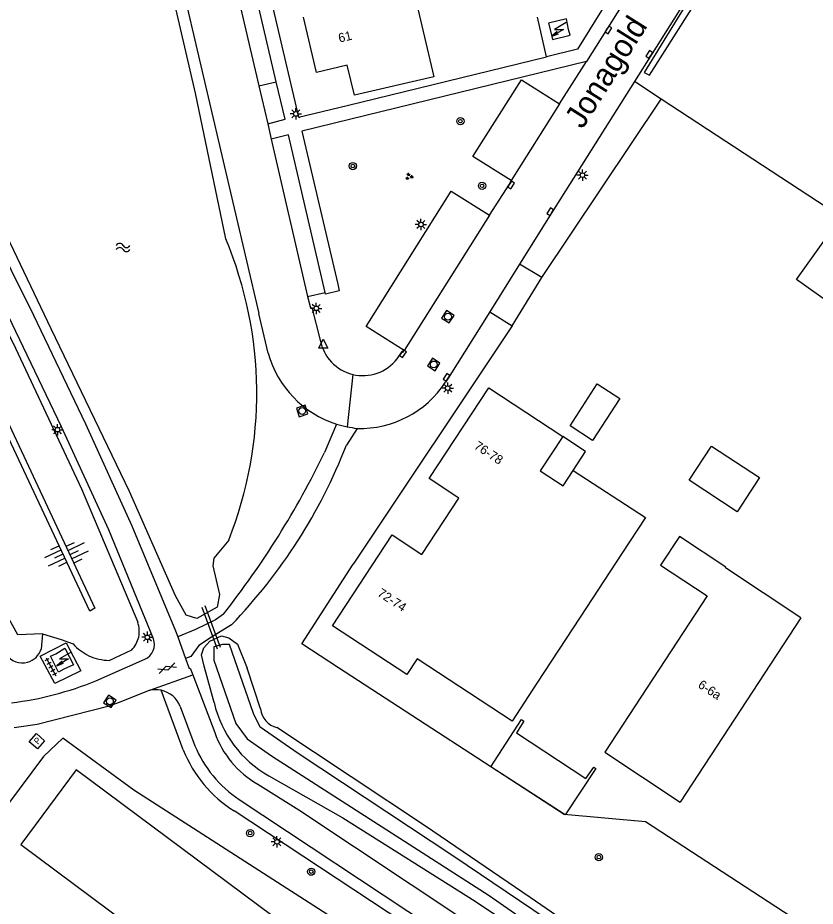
# Model space of a CAD drawing. Extents: x 136000 to 138005, y 398500 to 400500.
# Drawn here: x 137090.3 to 137178.2, y 398623.5 to 398721.4 of the extents above; entities that cross this region are included whole.
import ezdxf

# ---------------------------------------------------------------- set-up
doc = ezdxf.new("R2010")
doc.units = 0
for name, color, linetype in [('gg-afsc-draadraster', 7, 'Continuous'), ('gg-afsc-erfafscheiding', 7, 'Continuous'), ('gg-afsc-hekwerk', 7, 'Continuous'), ('gg-afsc-lijn draadraster', 7, 'Continuous'), ('gg-anno-huisnummerreeks BGT', 7, 'Continuous'), ('gg-anno-openbare ruimte label', 7, 'Continuous'), ('gg-bbg-bijgebouw', 7, 'Continuous'), ('gg-bbg-hoofdgebouw', 7, 'Continuous'), ('gg-bbg-lage trafo', 7, 'Continuous'), ('gg-bbg-luifel en loopbrug', 7, 'Continuous'), ('gg-bbg-overig bouwwerk', 7, 'Continuous'), ('gg-knt-BGT kruinlijn', 7, 'Continuous'), ('gg-knt-bovenkant onderkant talud', 7, 'Continuous'), ('gg-knt-verharding', 7, 'Continuous'), ('gg-knt-verharding nz', 7, 'Continuous'), ('gg-kntw-bovenkant insteek waterloop', 7, 'Continuous'), ('gg-kntw-waterlijn', 7, 'Continuous'), ('gg-kwrk-duiker nz buis', 7, 'Continuous'), ('gt-bbg-plantopografie pand', 7, 'Continuous'), ('gt-grn-groengrens', 7, 'Continuous'), ('gt-grn-vlakafsluiter', 7, 'Continuous'), ('gt-grn-weggrens', 7, 'Continuous'), ('gt-symb-boom', 7, 'Continuous'), ('gt-symb-brandput', 7, 'Continuous'), ('gt-symb-gesloten verharding', 7, 'Continuous'), ('gt-symb-groenvak', 7, 'Continuous'), ('gt-symb-kolk', 7, 'Continuous'), ('gt-symb-lichtmast', 7, 'Continuous'), ('gt-symb-rioolschacht', 7, 'Continuous'), ('gt-symb-talud symbool', 7, 'Continuous'), ('gt-symb-tegel verharding', 7, 'Continuous'), ('gt-symb-trafo symbool', 7, 'Continuous'), ('gt-symb-waterafsluiter', 7, 'Continuous'), ('gt-symb-watersymbool', 7, 'Continuous')]:
    doc.layers.add(name, color=color, linetype=linetype)

# ---------------------------------------------------------------- blocks, each defined once
blk = doc.blocks.new('gt0-BOOM')
at = {"layer": 'gt-symb-boom'}
for radius in [0.4, 0.2]:
    blk.add_circle((0, 0), radius, dxfattribs=at)
blk = doc.blocks.new('gt0-KOLK')
at = {"layer": 'gt-symb-kolk'}
blk.add_lwpolyline([(0, 0), (0.375, 0), (0.375, 0.4), (-0.375, 0.4), (-0.375, 0), (0, 0)], dxfattribs=at)
blk = doc.blocks.new('gt0-HSP')
at = {"layer": 'gt-symb-trafo symbool'}
for points in [[(0.771, 0.746), (-0.529, -0.004), (0.471, -0.004), (-0.829, -0.754)], [(-0.217, -0.24), (-0.829, -0.754), (-0.077, -0.48)]]:
    blk.add_lwpolyline(points, dxfattribs=at)
blk = doc.blocks.new('gt0-LMAST')
at = {"layer": 'gt-symb-lichtmast'}
for p, q in [((-0.182, 0.173), (-0.447, 0.438)), ((-0.005, 0.246), (-0.005, 0.621)), ((0.172, 0.173), (0.437, 0.438)), ((-0.255, -0.004), (-0.63, -0.004)), ((-0.182, -0.181), (-0.447, -0.446)), ((-0.005, -0.254), (-0.005, -0.629)), ((0.437, -0.446), (0.172, -0.181)), ((0.245, -0.004), (0.62, -0.004))]:
    blk.add_line(p, q, dxfattribs=at)
blk.add_circle((-0.005, -0.004), 0.25, dxfattribs=at)
blk = doc.blocks.new('gt0-WA')
at = {"layer": 'gt-symb-watersymbool'}
for centre, start, end in [((-0.323, 0.022), 28.07249, 151.92751), ((0.427, 0.422), 208.07248, 331.92751), ((-0.323, -0.428), 28.07249, 151.92751), ((0.427, -0.028), 208.07248, 331.92751)]:
    blk.add_arc(centre, 0.425, start, end, dxfattribs=at)
blk = doc.blocks.new('gt0-GRVAK')
at = {"layer": 'gt-symb-groenvak'}
for p, q in [((-0.11, 0.189), (-0.228, 0.24)), ((-0.182, 0.153), (0.088, 0.153)), ((-0.091, 0.211), (-0.156, 0.322)), ((-0.047, 0.214), (-0.047, 0.393)), ((-0.004, 0.211), (0.061, 0.322)), ((0.015, 0.189), (0.133, 0.24)), ((0.262, -0.052), (0.197, 0.059)), ((0.305, -0.049), (0.305, 0.13)), ((0.349, -0.052), (0.414, 0.059)), ((-0.245, -0.228), (-0.363, -0.177)), ((-0.318, -0.264), (-0.047, -0.264)), ((-0.226, -0.206), (-0.291, -0.095)), ((-0.183, -0.203), (-0.183, -0.024)), ((-0.139, -0.206), (-0.074, -0.095)), ((-0.12, -0.228), (-0.002, -0.177)), ((0.243, -0.074), (0.125, -0.023)), ((0.17, -0.11), (0.441, -0.11)), ((0.368, -0.074), (0.486, -0.023))]:
    blk.add_line(p, q, dxfattribs=at)
blk = doc.blocks.new('gt0-RS')
at = {"layer": 'gt-symb-rioolschacht'}
blk.add_lwpolyline([(-0.5, -0.5), (0.5, -0.5), (0.5, 0.5), (-0.5, 0.5)], close=True, dxfattribs=at)
blk.add_circle((0, 0), 0.375, dxfattribs=at)
blk = doc.blocks.new('gt0-WAFSL')
at = {"layer": 'gt-symb-waterafsluiter'}
for p, q in [((-0.5, -0.333), (0, 0.667)), ((0, 0.667), (0.5, -0.333)), ((0.5, -0.333), (-0.5, -0.333))]:
    blk.add_line(p, q, dxfattribs=at)
blk = doc.blocks.new('gt0-GESVH1')
at = {"layer": 'gt-symb-gesloten verharding'}
for p, q in [((-0.992, -0.261), (0.008, 0.239)), ((0.008, -0.261), (-0.992, 0.239)), ((0.008, 0.239), (1.008, -0.261)), ((1.008, 0.239), (0.008, -0.261))]:
    blk.add_line(p, q, dxfattribs=at)
blk = doc.blocks.new('gt0-BPUT')
at = {"layer": 'gt-symb-brandput'}
blk.add_lwpolyline([(-0.599, -0.599), (-0.599, 0.601), (0.601, 0.601), (0.601, -0.599)], close=True, dxfattribs=at)
blk.add_text('P', height=0.7, dxfattribs=at).set_placement((-0.233, -0.35))
blk = doc.blocks.new('gt0-TEG1')
at = {"layer": 'gt-symb-tegel verharding'}
for p, q in [((-1.125, 0), (1.125, 0)), ((-0.9, -0.25), (-0.9, 0.25)), ((-0.45, -0.25), (-0.45, 0.25)), ((0, -0.25), (0, 0.25)), ((0.45, -0.25), (0.45, 0.25)), ((0.9, -0.25), (0.9, 0.25))]:
    blk.add_line(p, q, dxfattribs=at)
blk = doc.blocks.new('gt0-TALUD_1')
at = {"layer": 'gt-symb-talud symbool'}
for p, q in [((-1, -1), (-1, 0)), ((-0.5, -2), (-0.5, 0)), ((0, -1), (0, 0)), ((0.5, -2), (0.5, 0)), ((1, -1), (1, 0))]:
    blk.add_line(p, q, dxfattribs=at)

msp = doc.modelspace()

# ---------------------------------------------------------------- linework, layer by layer
at = {"layer": 'gg-afsc-draadraster'}
msp.add_lwpolyline([(137095.24, 398641.974), (137093.126, 398639.978), (137058.546, 398593.607)], dxfattribs=at)
at = {"layer": 'gg-afsc-erfafscheiding'}
for p, q in [((137148.013, 398692.75), (137161.191, 398712.432)), ((137144.772, 398687.446), (137127.251, 398661.166)), ((137103.067, 398636.265), (137095.24, 398641.974)), ((137130.519, 398618.619), (137103.067, 398636.265))]:
    msp.add_line(p, q, dxfattribs=at)
msp.add_lwpolyline([(137178.057, 398620.641), (137159.467, 398632.749), (137150.498, 398633.556), (137125.618, 398649.741), (137121.585, 398652.396), (137127.251, 398661.166)], dxfattribs=at)
at = {"layer": 'gg-afsc-hekwerk'}
for p, q in [((137148.553, 398717.089), (137147.548, 398721.472)), ((137126.565, 398711.735), (137148.553, 398717.089))]:
    msp.add_line(p, q, dxfattribs=at)
at = {"layer": 'gg-afsc-lijn draadraster'}
msp.add_lwpolyline([(137095.24, 398641.974), (137093.126, 398639.978), (137058.546, 398593.607)], dxfattribs=at)
at = {"layer": 'gg-bbg-bijgebouw'}
for points in [[(137151.143, 398676.405), (137154.117, 398681.024), (137156.616, 398679.433), (137153.631, 398674.802), (137151.143, 398676.405)], [(137096.709, 398638.504), (137090.614, 398630.276), (137125.668, 398604.16), (137131.78, 398612.372), (137096.709, 398638.504)]]:
    msp.add_lwpolyline(points, dxfattribs=at)
at = {"layer": 'gg-bbg-hoofdgebouw'}
for p, q in [((137142.181, 398680.604), (137150.326, 398675.249)), ((137163.203, 398664.209), (137161.103, 398661.036)), ((137156.85, 398662.333), (137152.249, 398655.304)), ((137152.249, 398655.304), (137147.496, 398648.043)), ((137176.59, 398655.25), (137163.285, 398634.948)), ((137154.955, 398640.431), (137163.285, 398634.948))]:
    msp.add_line(p, q, dxfattribs=at)
for points in [[(137133.925, 398724.272), (137136.118, 398714.894), (137127.369, 398712.841), (137126.574, 398716.179), (137123.185, 398715.365), (137121.77, 398721.441)], [(137124.961, 398654.36), (137131.539, 398664.385), (137134.816, 398662.234), (137138.891, 398668.447), (137135.614, 398670.597), (137142.181, 398680.604)], [(137150.326, 398675.249), (137147.851, 398671.457), (137150.381, 398669.807), (137151.476, 398671.497), (137151.493, 398671.486)], [(137151.493, 398671.486), (137159.44, 398666.29), (137156.85, 398662.333)], [(137176.59, 398655.25), (137168.263, 398660.77), (137168.302, 398660.828), (137163.203, 398664.209)], [(137161.103, 398661.036), (137166.251, 398657.661), (137154.955, 398640.431)], [(137147.496, 398648.043), (137144.768, 398643.875), (137134.304, 398650.741), (137133.152, 398648.986), (137124.961, 398654.36)]]:
    msp.add_lwpolyline(points, dxfattribs=at)
at = {"layer": 'gg-bbg-lage trafo'}
for points in [[(137151.152, 398719.468), (137150.972, 398720.111), (137150.739, 398721.257), (137148.766, 398720.807), (137149.074, 398719.639), (137149.193, 398719.002), (137151.152, 398719.468)], [(137096.433, 398650.058), (137095.348, 398649.584), (137094.777, 398649.245), (137093.867, 398651.038), (137094.47, 398651.297), (137095.475, 398651.901), (137096.433, 398650.058)]]:
    msp.add_lwpolyline(points, dxfattribs=at)
at = {"layer": 'gg-bbg-luifel en loopbrug'}
msp.add_lwpolyline([(137151.493, 398671.486), (137152.855, 398673.57), (137150.326, 398675.249)], dxfattribs=at)
at = {"layer": 'gg-bbg-overig bouwwerk'}
msp.add_lwpolyline([(137176.11, 398692.553), (137179.6, 398697.433), (137187.768, 398691.591), (137184.278, 398686.711), (137176.11, 398692.553)], dxfattribs=at)
at = {"layer": 'gg-knt-BGT kruinlijn'}
msp.add_line((137093.002, 398653.488), (137092.844, 398651.8), dxfattribs=at)
msp.add_lwpolyline([(137047.344, 398760.372), (137059.01, 398737.41), (137071.125, 398713.811), (137084.873, 398685.973), (137098.776, 398656.298), (137098.222, 398655.994), (137084.237, 398685.733), (137070.689, 398713.427), (137058.39, 398737.254), (137046.867, 398759.875)], dxfattribs=at)
for centre, start, end in [((137090.785, 398652.437), 214.3676, 285.47861), ((137090.786, 398652.438), 285.4492, 342.78678)]:
    msp.add_arc(centre, 2.154, start, end, dxfattribs=at)
at = {"layer": 'gg-knt-bovenkant onderkant talud'}
msp.add_line((137100.36, 398650.556), (137102.836, 398651.718), dxfattribs=at)
for points in [[(137048.982, 398765.597), (137059.49, 398745.463), (137069.524, 398726.032), (137079.805, 398705.647), (137090.017, 398684.976), (137097.307, 398669.482), (137103.49, 398654.765)], [(137093.002, 398653.488), (137090.292, 398653.376), (137085.154, 398662.641), (137077.867, 398677.029), (137064.367, 398703.882), (137051.066, 398729.603), (137041.331, 398748.993)], [(137093.002, 398653.488), (137095.068, 398652.861), (137096.374, 398652.379)]]:
    msp.add_lwpolyline(points, dxfattribs=at)
for centre, radius, start, end in [((137100.761, 398653.759), 2.908, 347.45924, 20.2293), ((137100.752, 398653.759), 2.917, 315.5947, 347.50374), ((137100.434, 398655.988), 5.432, 221.63282, 244.66965), ((137100.437, 398655.997), 5.441, 244.68444, 269.19245)]:
    msp.add_arc(centre, radius, start, end, dxfattribs=at)
at = {"layer": 'gg-knt-verharding'}
for p, q in [((137109.375, 398760.8), (137121.225, 398710.434)), ((137101.328, 398755.143), (137116.857, 398688.79)), ((137160.21, 398728.064), (137152.935, 398716.573)), ((137118.768, 398714.329), (137115.919, 398726.473)), ((137165.243, 398725.479), (137158.225, 398714.377)), ((137152.935, 398716.573), (137121.585, 398708.907)), ((137149.972, 398711.897), (137152.935, 398716.573)), ((137121.225, 398710.434), (137126.565, 398711.735)), ((137117.818, 398709.715), (137118.189, 398708.019)), ((137121.585, 398708.907), (137125.553, 398692.041)), ((137145.587, 398694.248), (137142.295, 398688.988)), ((137148.013, 398692.75), (137145.587, 398694.248)), ((137144.772, 398687.446), (137148.013, 398692.75)), ((137122.216, 398690.668), (137124.14, 398691.117)), ((137117.876, 398684.412), (137116.857, 398688.79)), ((137142.295, 398688.988), (137144.772, 398687.446)), ((137125.397, 398676.603), (137124.076, 398673.486)), ((137127.674, 398676.129), (137126.486, 398674.273)), ((137107.651, 398653.834), (137107.899, 398653.154)), ((137107.899, 398653.154), (137108.764, 398650.779)), ((137098.891, 398648.319), (137104.285, 398650.675)), ((137104.835, 398647.276), (137109.563, 398648.961)), ((137109.563, 398648.961), (137111.976, 398642.625)), ((137104.835, 398647.276), (137101.637, 398645.99)), ((137108.506, 398640.689), (137106.073, 398647.268)), ((137108.178, 398645.486), (137109.806, 398641.15)), ((137114.678, 398635.229), (137163.145, 398603.19))]:
    msp.add_line(p, q, dxfattribs=at)
for points in [[(137105.238, 398652.948), (137100.305, 398664.962), (137095.095, 398676.296), (137088.819, 398689.415), (137082.226, 398702.446), (137075.352, 398716.243), (137069.207, 398728.237), (137062.803, 398740.809), (137055.718, 398754.667)], [(137062.923, 398746.164), (137071.557, 398729.166), (137077.892, 398716.739), (137084.606, 398703.489), (137092.002, 398688.616), (137097.731, 398676.632), (137102.849, 398665.392), (137107.651, 398653.834)], [(137155.268, 398723.268), (137151.956, 398717.918), (137148.553, 398717.089)], [(137117.818, 398709.715), (137119.738, 398710.194), (137118.768, 398714.329)], [(137144.663, 398703.439), (137140.435, 398706.09), (137145.783, 398714.541), (137149.972, 398711.897)], [(137158.225, 398714.377), (137149.132, 398699.913), (137145.587, 398694.248)], [(137124.14, 398691.117), (137120.119, 398708.473), (137118.189, 398708.019)], [(137142.266, 398699.62), (137144.472, 398703.051), (137144.663, 398703.439)], [(137132.851, 398684.712), (137128.669, 398687.374), (137138.034, 398702.265), (137142.266, 398699.62)], [(137125.553, 398692.041), (137125.698, 398691.29), (137124.181, 398690.939), (137124.14, 398691.117)], [(137122.216, 398690.668), (137122.537, 398689.41), (137122.692, 398689.454), (137123.617, 398685.844)], [(137142.295, 398688.988), (137137.703, 398681.65), (137137.399, 398681.21)], [(137132.083, 398683.798), (137132.644, 398684.597), (137132.759, 398684.538), (137132.851, 398684.712)], [(137112.931, 398655.65), (137112.051, 398655.022), (137109.852, 398653.965), (137107.899, 398653.154)], [(137113.821, 398654.472), (137111.619, 398653.104), (137110.233, 398652.183), (137109.351, 398651.004), (137108.764, 398650.779)], [(137097.234, 398649.425), (137094.349, 398648.012), (137092.755, 398651.031), (137095.614, 398652.493), (137097.234, 398649.425)], [(137108.764, 398650.779), (137109.165, 398649.679), (137109.284, 398649.695), (137109.563, 398648.961)], [(137101.637, 398645.99), (137100.351, 398645.5), (137092.425, 398643.506), (137089.861, 398643.136)], [(137116.715, 398636.928), (137121.236, 398634.083), (137164.528, 398605.307)], [(137165.782, 398601.448), (137165.033, 398600.347), (137114.116, 398633.974)]]:
    msp.add_lwpolyline(points, dxfattribs=at)
for centre, radius, start, end in [((137128.31, 398686.723), 4.775, 190.60875, 256.4072), ((137128.839, 398687.444), 11.374, 195.46046, 252.387), ((137128.309, 398686.723), 4.775, 256.41692, 322.22051), ((137128.001, 398687.35), 11.226, 268.3291, 326.84214), ((137129.632, 398691.238), 15.236, 253.86088, 258.43252), ((137129.641, 398691.298), 15.296, 258.44581, 262.6126), ((137070.968, 398695.832), 59.557, 316.0155, 338.77738), ((137037.76, 398715.021), 95.79, 321.6977, 334.30308), ((137103.465, 398652.355), 1.87, 296.01684, 18.4895), ((137085.144, 398681.856), 36.245, 277.01232, 292.28897), ((137105.428, 398643.218), 4.101, 80.94823, 98.31129), ((137105.435, 398644.38), 2.958, 21.95974, 77.5407), ((137121.959, 398646.109), 10.573, 199.24136, 240.26881), ((137121.665, 398645.982), 14.184, 201.91108, 237.84259), ((137121.861, 398646.104), 13.034, 202.34187, 236.55555)]:
    msp.add_arc(centre, radius, start, end, dxfattribs=at)
at = {"layer": 'gg-knt-verharding nz'}
for p, q in [((137113.999, 398726.024), (137116.843, 398713.878)), ((137116.843, 398713.878), (137118.768, 398714.329)), ((137116.843, 398713.878), (137117.818, 398709.715)), ((137149.972, 398711.897), (137144.663, 398703.439)), ((137118.189, 398708.019), (137122.216, 398690.668)), ((137142.266, 398699.62), (137132.851, 398684.712))]:
    msp.add_line(p, q, dxfattribs=at)
at = {"layer": 'gg-kntw-bovenkant insteek waterloop'}
msp.add_line((137117.03, 398645.22), (137115.551, 398649.683), dxfattribs=at)
for points in [[(137113.189, 398697.013), (137109.871, 398713.071), (137106.67, 398726.907), (137102.784, 398743.19), (137098.935, 398754.263), (137098.187, 398757.56), (137097.758, 398764.214), (137092.729, 398787.453), (137087.562, 398808.505), (137084.635, 398821.457), (137081.052, 398831.424), (137080.543, 398833.908)], [(137113.526, 398663.816), (137111.895, 398661.824), (137111.789, 398660.97), (137112.491, 398657.834), (137112.234, 398656.408), (137110.009, 398655.175), (137108.821, 398655.534), (137107.653, 398657.671), (137102.592, 398669.181), (137093.946, 398687.099), (137085.269, 398705.209), (137064.975, 398746.018), (137063.565, 398749.087), (137062.203, 398751.062), (137058.353, 398758.258)], [(137111.918, 398645.901), (137110.814, 398649.938), (137110.507, 398651.166), (137110.784, 398651.957), (137111.454, 398652.695), (137112.738, 398653.257), (137113.521, 398653.047), (137114.508, 398652.328), (137115.551, 398649.683)], [(137166.983, 398611.864), (137161.06, 398614.574), (137146.759, 398624.422), (137135.207, 398632.269), (137118.838, 398643.146)], [(137117.95, 398637.827), (137126.102, 398633.186), (137140.674, 398624.014), (137162.2, 398609.545), (137164.833, 398607.163), (137165.987, 398606.707), (137166.627, 398607.137), (137166.768, 398607.727)]]:
    msp.add_lwpolyline(points, dxfattribs=at)
for centre, radius, start, end in [((137072.698, 398680.002), 43.919, 338.37485, 22.78839), ((137124.101, 398648.713), 12.504, 192.99621, 240.52983), ((137119.428, 398645.485), 2.412, 186.30811, 255.85217)]:
    msp.add_arc(centre, radius, start, end, dxfattribs=at)
at = {"layer": 'gg-kntw-waterlijn'}
msp.add_lwpolyline([(137166.893, 398609.614), (137166.893, 398610.597), (137165.778, 398611.402), (137162.989, 398612.31), (137138.344, 398628.928), (137121.169, 398640.312), (137117.007, 398643.2), (137116.254, 398644.707), (137113.606, 398652.318), (137112.834, 398652.318), (137111.9, 398652.036), (137111.9, 398650.581), (137114.318, 398643.59), (137115.548, 398641.91), (137118.233, 398640.039), (137142.242, 398624.629), (137162.48, 398610.53), (137165.102, 398608.556), (137165.992, 398608.251)], dxfattribs=at)
at = {"layer": 'gg-kwrk-duiker nz buis'}
for p, q in [((137112.3, 398651.81), (137110.589, 398656.4)), ((137112.617, 398651.964), (137110.914, 398656.556))]:
    msp.add_line(p, q, dxfattribs=at)
at = {"layer": 'gt-bbg-plantopografie pand'}
for points in [[(137164.257, 398670.419), (137166.723, 398674.183), (137172.034, 398670.702), (137169.568, 398666.938), (137164.257, 398670.419)], [(137142.413, 398638.838), (137145.776, 398644.039), (137146.057, 398643.857), (137145.229, 398642.575), (137152.894, 398637.539), (137153.751, 398638.795), (137153.966, 398638.649), (137150.591, 398633.527), (137142.413, 398638.838)]]:
    msp.add_lwpolyline(points, dxfattribs=at)
at = {"layer": 'gt-grn-groengrens'}
msp.add_lwpolyline([(137174.338, 398731.228), (137173.996, 398731.91), (137171.699, 398730.69), (137169.8, 398729.577), (137167.675, 398727.819), (137165.109, 398724.824), (137159.324, 398715.356), (137159.885, 398715.065), (137165.767, 398724.36), (137168.3, 398727.243), (137170.223, 398728.909), (137171.991, 398730.199)], dxfattribs=at)
at = {"layer": 'gt-grn-vlakafsluiter'}
for p, q in [((137161.191, 398712.432), (137158.225, 398714.377)), ((137180.771, 398699.593), (137161.191, 398712.432))]:
    msp.add_line(p, q, dxfattribs=at)
at = {"layer": 'gt-grn-weggrens'}
msp.add_line((137127.188, 398682.082), (137126.577, 398676.312), dxfattribs=at)

# ---------------------------------------------------------------- block references
at = {"layer": 'gt-symb-boom'}
for p in [(137139.053, 398709.991), (137127.204, 398705.046), (137141.441, 398702.863), (137115.885, 398631.52), (137154.317, 398628.878), (137122.617, 398627.269)]:
    msp.add_blockref('gt0-BOOM', p, dxfattribs=at)
at = {"layer": 'gt-symb-brandput', "rotation": 49.26653438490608}
msp.add_blockref('gt0-BPUT', (137092.388, 398641.645), dxfattribs=at)
at = {"layer": 'gt-symb-gesloten verharding', "rotation": 19.630702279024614}
msp.add_blockref('gt0-GESVH1', (137106.717, 398649.71), dxfattribs=at)
at = {"layer": 'gt-symb-groenvak'}
msp.add_blockref('gt0-GRVAK', (137133.396, 398703.892), dxfattribs=at)
at = {"layer": 'gt-symb-kolk'}
for p, rotation in [((137155.195, 398720.16), -122.38948801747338), ((137160.026, 398717.241), 57.65073845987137), ((137144.472, 398703.051), -122.74104467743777), ((137149.132, 398699.913), 57.84321525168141), ((137132.563, 398684.481), -125.11366149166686), ((137137.703, 398681.65), 57.95526706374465)]:
    msp.add_blockref('gt0-KOLK', p, dxfattribs=dict(at, rotation=rotation))
at = {"layer": 'gt-symb-lichtmast'}
for p in [(137120.928, 398710.794), (137152.513, 398704.048), (137134.714, 398698.599), (137123.18, 398689.361), (137137.661, 398680.573), (137094.66, 398675.991), (137104.562, 398653.109), (137118.842, 398630.558)]:
    msp.add_blockref('gt0-LMAST', p, dxfattribs=at)
at = {"layer": 'gt-symb-rioolschacht'}
for p, rotation in [((137137.682, 398688.44), 56.83811297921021), ((137136.117, 398683.179), 57.610511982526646), ((137121.617, 398678.051), 18.49364564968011), ((137100.427, 398646.038), 147.53320054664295)]:
    msp.add_blockref('gt0-RS', p, dxfattribs=dict(at, rotation=rotation))
at = {"layer": 'gt-symb-talud symbool'}
for p, xscale, yscale, rotation in [((137096.015, 398662.193), 1.0001544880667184, 1.0001544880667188, 115.46334506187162), ((137095.267, 398662.286), 0.9998249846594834, 0.9998249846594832, -64.84462756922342)]:
    msp.add_blockref('gt0-TALUD_1', p, dxfattribs=dict(at, xscale=xscale, yscale=yscale, rotation=rotation))
at = {"layer": 'gt-symb-tegel verharding', "rotation": -61.69147952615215}
msp.add_blockref('gt0-TEG1', (137093.931, 398649.862), dxfattribs=at)
at = {"layer": 'gt-symb-trafo symbool'}
for p in [(137149.943, 398720.112), (137095.396, 398650.727)]:
    msp.add_blockref('gt0-HSP', p, dxfattribs=at)
at = {"layer": 'gt-symb-waterafsluiter'}
msp.add_blockref('gt0-WAFSL', (137123.937, 398685.311), dxfattribs=at)
at = {"layer": 'gt-symb-watersymbool'}
msp.add_blockref('gt0-WA', (137101.835, 398696.067), dxfattribs=at)

# ---------------------------------------------------------------- texts
at = {"layer": 'gg-anno-huisnummerreeks BGT'}
for s, rotation, p in [('61', 13.1, (137125.729, 398718.647)), ('76-78', 326.7, (137140.475, 398673.969)), ('72-74', 326.7, (137129.827, 398657.741)), ('6-6a', 326.8, (137165.148, 398647.64))]:
    msp.add_text(s, height=1, rotation=rotation, dxfattribs=at).set_placement(p)
at = {"layer": 'gg-anno-openbare ruimte label'}
msp.add_text('Jonagold', height=2.5, rotation=57.8, dxfattribs=at).set_placement((137152.514, 398709.037))

doc.saveas('drawing.dxf')
